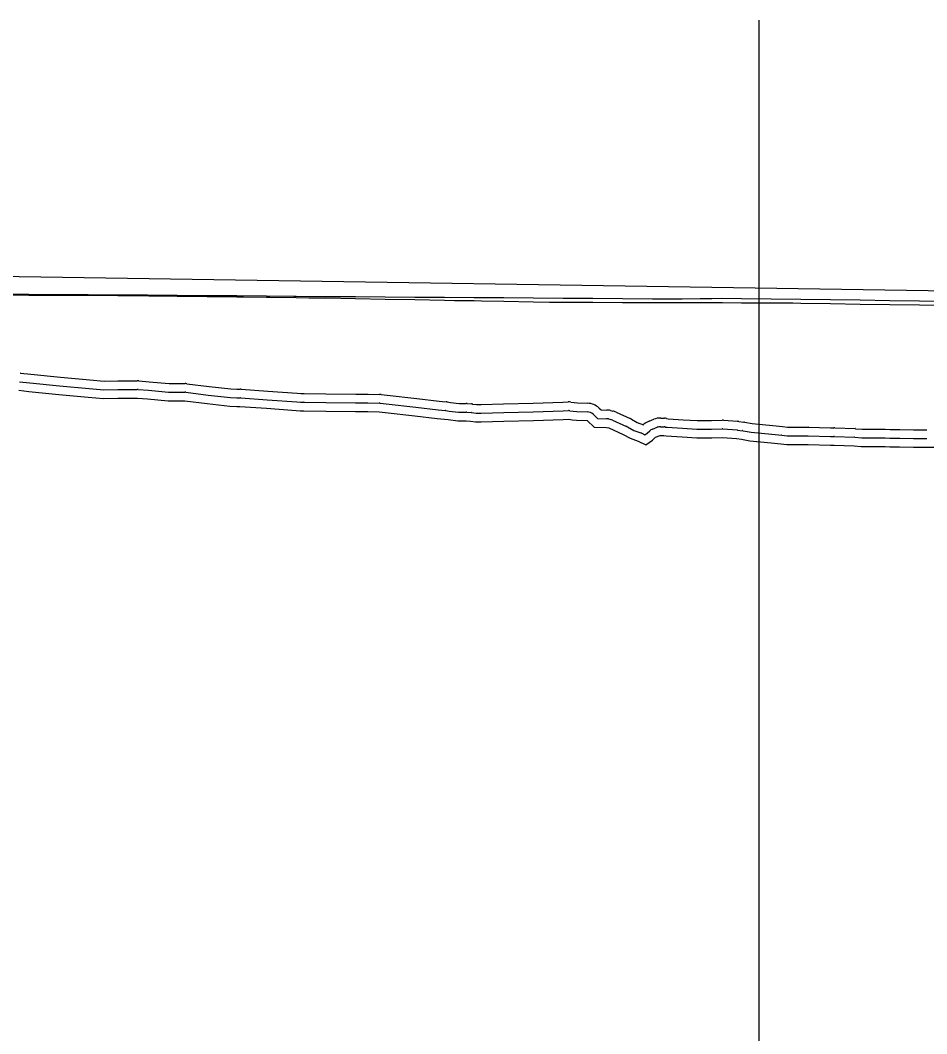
# Model space of a CAD drawing. Extents: x 1625686 to 1640492, y 1161393 to 1175642.
# Drawn here: x 1634082.6 to 1634213.5, y 1175041.7 to 1175188 of the extents above; entities that cross this region are included whole.
import ezdxf

# ---------------------------------------------------------------- set-up
doc = ezdxf.new("R2010")
doc.units = 0
for name, color, linetype in [('Exist Vertical Profile Ground Line', 7, 'Continuous'), ('Prop Vertical Profile Grade', 7, 'Continuous'), ('Scratch_Level_1', 7, 'Continuous'), ('Scratch_Level_3', 7, 'Continuous'), ('Scratch_Level_5', 7, 'Continuous')]:
    doc.layers.add(name, color=color, linetype=linetype)

msp = doc.modelspace()

# ---------------------------------------------------------------- linework, layer by layer
at = {"layer": 'Exist Vertical Profile Ground Line'}
msp.add_lwpolyline([(1634079.55, 1175148.37), (1634083.32, 1175148.34), (1634083.83, 1175148.33), (1634086.5, 1175148.31), (1634088.12, 1175148.32), (1634089.76, 1175148.32), (1634092.41, 1175148.29), (1634096.7, 1175148.25), (1634101.18, 1175148.2), (1634105.27, 1175148.16), (1634109.56, 1175148.11), (1634113.85, 1175148.06), (1634114.82, 1175148.05), (1634118.13, 1175148.01), (1634118.62, 1175148), (1634122.42, 1175147.96), (1634124.27, 1175147.94), (1634126.71, 1175147.9), (1634131, 1175147.82), (1634135.28, 1175147.74), (1634139.57, 1175147.66), (1634143.86, 1175147.58), (1634145.29, 1175147.55), (1634148.15, 1175147.52), (1634149.22, 1175147.51), (1634152.43, 1175147.44), (1634156.72, 1175147.34), (1634159, 1175147.29), (1634159.42, 1175147.29), (1634161.01, 1175147.29), (1634165.3, 1175147.28), (1634169.58, 1175147.27), (1634170.76, 1175147.27), (1634173.87, 1175147.26), (1634178.16, 1175147.25), (1634182.45, 1175147.24), (1634184, 1175147.23), (1634186.73, 1175147.22), (1634191.02, 1175147.2), (1634194.18, 1175147.18), (1634195.31, 1175147.17), (1634199.6, 1175147.1), (1634203.88, 1175147.03), (1634208.17, 1175146.96), (1634212.46, 1175146.89), (1634216.74, 1175146.81)], dxfattribs=at)
at = {"layer": 'Prop Vertical Profile Grade'}
msp.add_line((1633889.31, 1175153.99), (1634239.31, 1175148.59), dxfattribs=at)
at = {"layer": 'Scratch_Level_1'}
for p, q in [((1634147.14, 1175132.65), (1634147.78, 1175132.6)), ((1634147.06, 1175131.4), (1634147.69, 1175131.36)), ((1634167.82, 1175131.65), (1634168.16, 1175131.58)), ((1634168.63, 1175131.42), (1634170.68, 1175130.49)), ((1634167.54, 1175130.44), (1634167.88, 1175130.36)), ((1634168.11, 1175130.28), (1634170.16, 1175129.35)), ((1634173.42, 1175130.13), (1634174.1, 1175130.39)), ((1634175.1, 1175130.56), (1634175.62, 1175130.54)), ((1634184.15, 1175130.24), (1634186.18, 1175130.1)), ((1634186.34, 1175130.08), (1634187.08, 1175129.98)), ((1634173.88, 1175128.96), (1634174.55, 1175129.23)), ((1634175.05, 1175129.31), (1634175.57, 1175129.29)), ((1634184.07, 1175128.99), (1634186.1, 1175128.85)), ((1634186.18, 1175128.84), (1634186.91, 1175128.74)), ((1634200.22, 1175129.17), (1634203.15, 1175129.04)), ((1634200.17, 1175127.92), (1634203.09, 1175127.79))]:
    msp.add_line(p, q, dxfattribs=at)
for points in [[(1634082.63, 1175137.06), (1634084.1, 1175136.9), (1634088.39, 1175136.45), (1634092.63, 1175136.08), (1634094.72, 1175135.9), (1634096.67, 1175135.92), (1634099.48, 1175135.95)], [(1634082.5, 1175135.81), (1634083.97, 1175135.66), (1634088.27, 1175135.21), (1634092.52, 1175134.83), (1634094.67, 1175134.64), (1634096.68, 1175134.67), (1634099.49, 1175134.7)], [(1634099.71, 1175135.94), (1634101.19, 1175135.81), (1634104.08, 1175135.57), (1634105.31, 1175135.55), (1634106.39, 1175135.54)], [(1634106.65, 1175135.52), (1634109.85, 1175135.14), (1634113.01, 1175134.76), (1634113.87, 1175134.75), (1634114.35, 1175134.75)], [(1634099.61, 1175134.69), (1634101.09, 1175134.57), (1634104.02, 1175134.32), (1634105.29, 1175134.3), (1634106.37, 1175134.29)], [(1634106.5, 1175134.28), (1634109.71, 1175133.89), (1634112.93, 1175133.51), (1634113.86, 1175133.5), (1634114.34, 1175133.5)], [(1634114.51, 1175134.74), (1634118.32, 1175134.46), (1634122.6, 1175134.14), (1634123.11, 1175134.11), (1634123.57, 1175134.1)], [(1634123.6, 1175134.1), (1634126.74, 1175134.06), (1634131.03, 1175134.01), (1634132.29, 1175134)], [(1634132.3, 1175134), (1634132.81, 1175133.99), (1634134.45, 1175133.98)], [(1634134.73, 1175133.97), (1634135.57, 1175133.87), (1634139.86, 1175133.37), (1634143.09, 1175132.99), (1634143.58, 1175132.94), (1634144.08, 1175132.9)], [(1634114.42, 1175133.5), (1634118.23, 1175133.21), (1634122.51, 1175132.9), (1634123.06, 1175132.86), (1634123.57, 1175132.85)], [(1634123.58, 1175132.85), (1634126.73, 1175132.81), (1634131.01, 1175132.76), (1634132.28, 1175132.75)], [(1634132.28, 1175132.75), (1634132.8, 1175132.74), (1634134.44, 1175132.73)], [(1634134.58, 1175132.72), (1634135.43, 1175132.62), (1634139.72, 1175132.13), (1634142.96, 1175131.75), (1634143.46, 1175131.7), (1634143.98, 1175131.66)], [(1634144.22, 1175132.89), (1634144.71, 1175132.82), (1634145.97, 1175132.67), (1634146.42, 1175132.66), (1634147, 1175132.65)], [(1634147.9, 1175132.59), (1634148.5, 1175132.52), (1634149.13, 1175132.5), (1634152.36, 1175132.6), (1634156.64, 1175132.73), (1634160.93, 1175132.86), (1634161.73, 1175132.89)], [(1634162.12, 1175132.87), (1634162.6, 1175132.81), (1634163.08, 1175132.75), (1634164.54, 1175132.7)], [(1634144.04, 1175131.65), (1634144.55, 1175131.58), (1634145.88, 1175131.42), (1634146.4, 1175131.41), (1634146.99, 1175131.4)], [(1634147.75, 1175131.35), (1634148.41, 1175131.27), (1634149.13, 1175131.25), (1634152.4, 1175131.35), (1634156.68, 1175131.48), (1634160.97, 1175131.61), (1634161.77, 1175131.64)], [(1634161.97, 1175131.63), (1634162.46, 1175131.57), (1634162.99, 1175131.51), (1634164.5, 1175131.45)], [(1634165.32, 1175131.11), (1634165.97, 1175130.48), (1634167.27, 1175130.47)], [(1634166.18, 1175132.01), (1634166.48, 1175131.73), (1634167.27, 1175131.72)], [(1634170.87, 1175130.39), (1634171.7, 1175129.92), (1634172.6, 1175129.6), (1634172.66, 1175129.66)], [(1634175.92, 1175130.51), (1634176.14, 1175130.47), (1634178.32, 1175130.33), (1634180.34, 1175130.2), (1634182.42, 1175130.23), (1634183.95, 1175130.25)], [(1634187.19, 1175129.97), (1634188.3, 1175129.76), (1634191.27, 1175129.47), (1634192.67, 1175129.33)], [(1634170.26, 1175129.3), (1634171.18, 1175128.78), (1634172.23, 1175128.41)], [(1634172.34, 1175128.36), (1634172.78, 1175128.16), (1634173.1, 1175128.37), (1634173.49, 1175128.73)], [(1634175.72, 1175129.27), (1634176, 1175129.23), (1634178.24, 1175129.09), (1634180.31, 1175128.95), (1634182.43, 1175128.98), (1634183.97, 1175129)], [(1634186.97, 1175128.74), (1634188.13, 1175128.53), (1634191.14, 1175128.23), (1634192.55, 1175128.09)], [(1634192.56, 1175128.09), (1634193.34, 1175128), (1634195.31, 1175128), (1634196.36, 1175128)], [(1634192.69, 1175129.33), (1634193.41, 1175129.25), (1634195.31, 1175129.25), (1634196.37, 1175129.25)], [(1634196.39, 1175128), (1634199.6, 1175127.92), (1634200.1, 1175127.92)], [(1634196.42, 1175129.25), (1634199.61, 1175129.17), (1634200.09, 1175129.17)], [(1634203.19, 1175129.03), (1634204.15, 1175128.98), (1634206.14, 1175128.94), (1634207.47, 1175128.94)], [(1634207.51, 1175128.94), (1634208.21, 1175128.92), (1634209.6, 1175128.9), (1634211.59, 1175128.88), (1634212.47, 1175128.88), (1634213.5, 1175128.88)], [(1634203.11, 1175127.79), (1634204.1, 1175127.73), (1634206.13, 1175127.69), (1634207.47, 1175127.69)], [(1634207.49, 1175127.69), (1634208.19, 1175127.67), (1634209.59, 1175127.65), (1634211.58, 1175127.63), (1634212.46, 1175127.63), (1634213.5, 1175127.63)]]:
    msp.add_lwpolyline(points, dxfattribs=at)
for centre, radius, start, end in [((1634082.37, 1175134.57), 2.5, 83.9749, 84.9663), ((1634099.5, 1175133.45), 2.5, 85.2203, 90.6227), ((1634106.35, 1175133.04), 2.5, 83.2021, 89.0711), ((1634099.5, 1175133.45), 1.25, 85.2203, 90.6227), ((1634106.35, 1175133.04), 1.25, 83.2021, 89.0711), ((1634114.32, 1175132.25), 2.5, 85.7444, 89.4424), ((1634123.56, 1175131.6), 2.5, 89.2489, 89.7953), ((1634132.27, 1175131.5), 2.5, 89.1505, 89.3473), ((1634134.44, 1175131.48), 2.5, 83.2979, 89.8068), ((1634114.32, 1175132.25), 1.25, 85.7444, 89.4424), ((1634123.56, 1175131.6), 1.25, 89.2489, 89.7953), ((1634132.27, 1175131.5), 1.25, 89.1505, 89.3473), ((1634134.44, 1175131.48), 1.25, 83.2979, 89.8068), ((1634143.87, 1175130.41), 2.5, 82.0237, 85.1236), ((1634146.97, 1175130.15), 2.5, 86.0358, 89.2513), ((1634147.6, 1175130.11), 2.5, 83.2386, 86.0358), ((1634161.81, 1175130.39), 2.5, 82.9494, 91.8255), ((1634164.45, 1175130.21), 2.5, 46.1986, 88.0247), ((1634143.87, 1175130.41), 1.25, 82.0237, 85.1236), ((1634146.97, 1175130.15), 1.25, 86.0358, 89.2513), ((1634147.6, 1175130.11), 1.25, 83.2386, 86.0358), ((1634161.81, 1175130.39), 1.25, 82.9494, 91.8255), ((1634164.45, 1175130.21), 1.25, 46.1986, 88.0247), ((1634167.26, 1175129.22), 2.5, 76.8992, 89.5618), ((1634167.59, 1175129.14), 2.5, 65.5762, 76.8992), ((1634167.26, 1175129.22), 1.25, 76.8992, 89.5618), ((1634167.59, 1175129.14), 1.25, 65.5762, 76.8992), ((1634169.64, 1175128.21), 2.5, 60.4858, 65.5762), ((1634174.33, 1175127.8), 2.5, 111.1751, 131.8923), ((1634175, 1175128.06), 2.5, 87.7612, 111.1751), ((1634175.53, 1175128.04), 2.5, 80.8458, 87.7612), ((1634183.98, 1175127.75), 2.5, 86.0214, 90.7088), ((1634186.01, 1175127.6), 2.5, 82.3534, 86.0214), ((1634186.74, 1175127.51), 2.5, 79.7765, 82.3534), ((1634169.64, 1175128.21), 1.25, 60.4858, 65.5762), ((1634171.82, 1175127.23), 1.25, 65.2681, 70.6033), ((1634174.33, 1175127.8), 1.25, 111.1751, 131.8923), ((1634175, 1175128.06), 1.25, 87.7612, 111.1751), ((1634175.53, 1175128.04), 1.25, 80.8458, 87.7612), ((1634183.98, 1175127.75), 1.25, 86.0214, 90.7088), ((1634186.01, 1175127.6), 1.25, 82.3534, 86.0214), ((1634186.74, 1175127.51), 1.25, 79.7765, 82.3534), ((1634192.42, 1175126.84), 1.25, 83.9714, 84.3453), ((1634192.42, 1175126.84), 2.5, 83.9714, 84.3453), ((1634196.36, 1175126.75), 1.25, 88.6227, 89.9328), ((1634196.36, 1175126.75), 2.5, 88.6227, 89.9328), ((1634200.11, 1175126.67), 2.5, 87.3791, 90.4952), ((1634203.03, 1175126.54), 2.5, 86.4232, 87.3791), ((1634207.47, 1175126.44), 2.5, 89.0853, 90.0115), ((1634200.11, 1175126.67), 1.25, 87.3791, 90.4952), ((1634203.03, 1175126.54), 1.25, 86.4232, 87.3791), ((1634207.47, 1175126.44), 1.25, 89.0853, 90.0115), ((1634213.49, 1175126.38), 1.25, 89.5718, 89.8079)]:
    msp.add_arc(centre, radius, start, end, dxfattribs=at)
at = {"layer": 'Scratch_Level_3'}
msp.add_lwpolyline([(1634080.87, 1175148.46), (1634083.83, 1175148.44), (1634088.12, 1175148.42), (1634092.41, 1175148.39), (1634096.7, 1175148.36), (1634100.98, 1175148.34), (1634105.27, 1175148.31), (1634109.56, 1175148.27), (1634113.85, 1175148.24), (1634118.13, 1175148.2), (1634122.08, 1175148.17), (1634122.42, 1175148.17), (1634126.71, 1175148.13), (1634131, 1175148.09), (1634135.28, 1175148.06), (1634139.57, 1175148.04), (1634143.86, 1175148.01), (1634148.15, 1175147.99), (1634152.43, 1175147.96), (1634156.72, 1175147.93), (1634161.01, 1175147.89), (1634165.3, 1175147.86), (1634169.58, 1175147.82), (1634173.87, 1175147.78), (1634177.06, 1175147.76), (1634178.16, 1175147.78), (1634180.79, 1175147.84), (1634182.45, 1175147.84), (1634184, 1175147.85), (1634186.73, 1175147.82), (1634191.02, 1175147.77), (1634195.31, 1175147.72), (1634199.6, 1175147.67), (1634203.88, 1175147.61), (1634208.17, 1175147.56), (1634212.46, 1175147.51), (1634216.74, 1175147.45)], dxfattribs=at)
at = {"layer": 'Scratch_Level_5'}
msp.add_line((1634189.31, 1174898.29), (1634189.31, 1175187.99), dxfattribs=at)
msp.add_lwpolyline([(1634082.37, 1175134.57), (1634083.83, 1175134.42), (1634088.15, 1175133.96), (1634092.41, 1175133.59), (1634094.62, 1175133.39), (1634096.7, 1175133.42), (1634099.5, 1175133.45), (1634100.98, 1175133.32), (1634103.95, 1175133.07), (1634105.27, 1175133.05), (1634106.35, 1175133.04), (1634109.56, 1175132.65), (1634112.85, 1175132.26), (1634113.85, 1175132.25), (1634114.32, 1175132.25), (1634118.13, 1175131.97), (1634122.42, 1175131.65), (1634123.01, 1175131.61), (1634123.56, 1175131.6), (1634126.71, 1175131.56), (1634131, 1175131.51), (1634132.27, 1175131.5), (1634132.79, 1175131.49), (1634134.44, 1175131.48), (1634135.28, 1175131.38), (1634139.57, 1175130.88), (1634142.82, 1175130.51), (1634143.34, 1175130.45), (1634143.87, 1175130.41), (1634144.39, 1175130.34), (1634145.8, 1175130.17), (1634146.38, 1175130.16), (1634146.97, 1175130.15), (1634147.6, 1175130.11), (1634148.31, 1175130.03), (1634149.13, 1175130), (1634152.43, 1175130.1), (1634156.72, 1175130.23), (1634161.01, 1175130.36), (1634161.81, 1175130.39), (1634162.31, 1175130.33), (1634162.9, 1175130.26), (1634164.45, 1175130.21), (1634165.47, 1175129.23), (1634167.26, 1175129.22), (1634167.59, 1175129.14), (1634169.64, 1175128.21), (1634170.66, 1175127.64), (1634171.82, 1175127.23), (1634172.91, 1175126.72), (1634173.87, 1175127.39), (1634174.33, 1175127.8), (1634175, 1175128.06), (1634175.53, 1175128.04), (1634175.86, 1175127.99), (1634178.16, 1175127.84), (1634180.28, 1175127.7), (1634182.45, 1175127.73), (1634183.98, 1175127.75), (1634186.01, 1175127.6), (1634186.74, 1175127.51), (1634187.96, 1175127.29), (1634191.02, 1175126.98), (1634192.42, 1175126.84), (1634193.27, 1175126.75), (1634195.31, 1175126.75), (1634196.36, 1175126.75), (1634199.6, 1175126.67), (1634200.11, 1175126.67), (1634203.03, 1175126.54), (1634204.05, 1175126.48), (1634206.12, 1175126.44), (1634207.47, 1175126.44), (1634208.17, 1175126.42), (1634209.57, 1175126.4), (1634211.57, 1175126.38), (1634212.46, 1175126.38), (1634213.49, 1175126.38), (1634215.16, 1175126.36)], dxfattribs=at)

doc.saveas('drawing.dxf')
